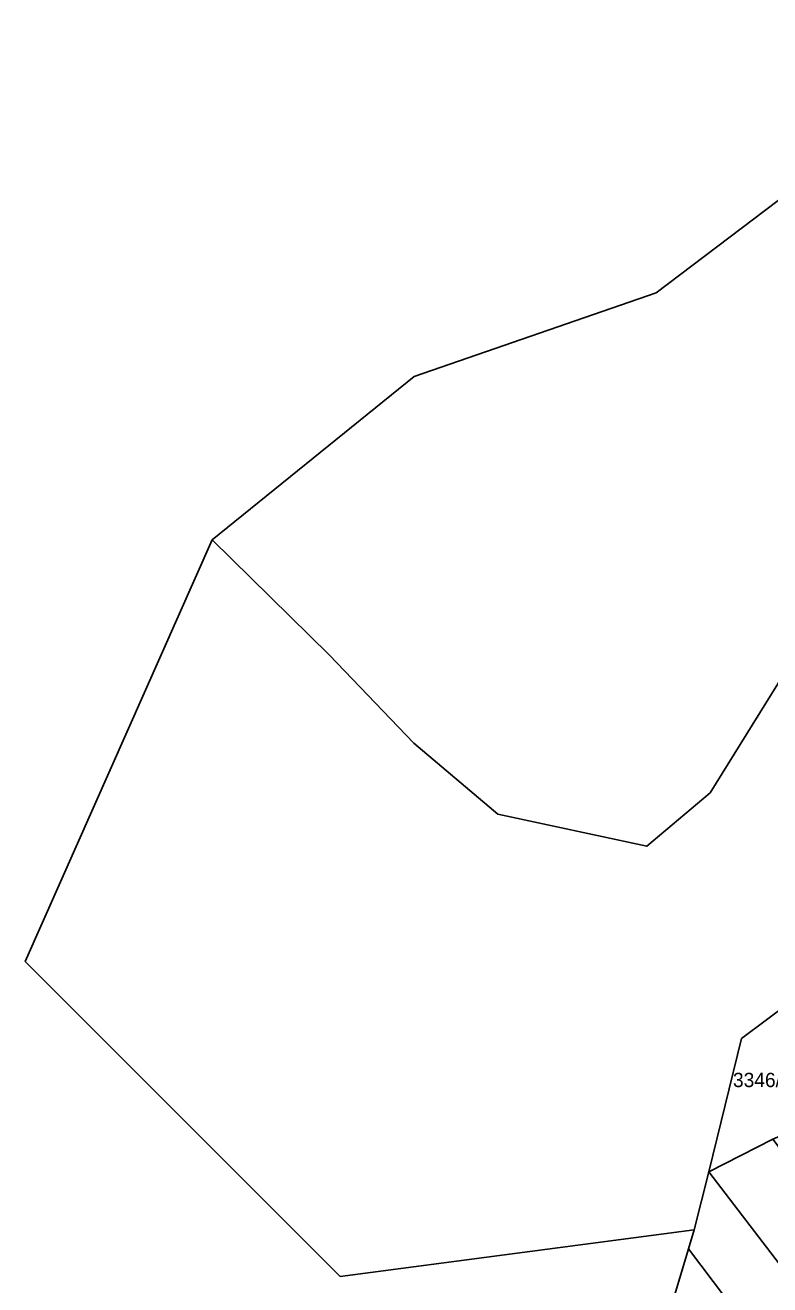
# Model space of a CAD drawing. Extents: x -262715 to -259381, y -1237238 to -1231182.
# Drawn here: x -262406.2 to -262302.3, y -1234785.2 to -1234609.3 of the extents above; entities that cross this region are included whole.
import ezdxf

# ---------------------------------------------------------------- set-up
doc = ezdxf.new("R2010")
doc.units = 0
for name, color, linetype in [('body_kn', 7, 'Continuous'), ('katuz_linie', 7, 'Continuous'), ('kladpar_hranice', 7, 'Continuous'), ('kladpar_parcelnecisla', 7, 'Continuous'), ('kladpar_plochy', 7, 'Continuous'), ('zuob_linie', 7, 'Continuous'), ('zuob_plochy', 7, 'Continuous')]:
    doc.layers.add(name, color=color, linetype=linetype)

msp = doc.modelspace()

# ---------------------------------------------------------------- linework, layer by layer
at = {"layer": 'body_kn'}
for p, q in [((-262318.13, -1234646.68), (-262318.13, -1234646.68)), ((-262351.88, -1234658.38), (-262351.88, -1234658.38)), ((-262380.1, -1234681.14), (-262380.1, -1234681.14)), ((-262380.1, -1234681.14), (-262380.1, -1234681.14)), ((-262363.74, -1234697.21), (-262363.74, -1234697.21)), ((-262351.92, -1234709.54), (-262351.92, -1234709.54)), ((-262310.59, -1234716.5), (-262310.59, -1234716.5)), ((-262340.23, -1234719.46), (-262340.23, -1234719.46)), ((-262319.43, -1234723.95), (-262319.43, -1234723.95)), ((-262406.17, -1234740.01), (-262406.17, -1234740.01)), ((-262306.2, -1234750.8), (-262306.2, -1234750.8)), ((-262310.79, -1234769.39), (-262310.79, -1234769.39)), ((-262310.79, -1234769.39), (-262310.79, -1234769.39)), ((-262312.8, -1234777.5), (-262312.8, -1234777.5)), ((-262313.6, -1234780.15), (-262313.6, -1234780.15)), ((-262313.6, -1234780.15), (-262313.6, -1234780.15)), ((-262362.2, -1234784), (-262362.2, -1234784))]:
    msp.add_line(p, q, dxfattribs=at)
at = {"layer": 'katuz_linie'}
msp.add_lwpolyline([(-262316.64, -1234790.23), (-262313.6, -1234780.15), (-262312.8, -1234777.5), (-262362.2, -1234784), (-262406.17, -1234740.01), (-262380.1, -1234681.14), (-262351.88, -1234658.38), (-262318.13, -1234646.68), (-262279.11, -1234617.14), (-262247.54, -1234594.15)], dxfattribs=at)
at = {"layer": 'kladpar_hranice'}
for points in [[(-262380.1, -1234681.14), (-262351.88, -1234658.38), (-262318.13, -1234646.68), (-262279.11, -1234617.14), (-262247.54, -1234594.15)], [(-262214.17, -1234605.42), (-262239.79, -1234628.83), (-262270.23, -1234653.97), (-262286.9, -1234630.03), (-262299.51, -1234636.14), (-262294.24, -1234652.91), (-262283.09, -1234674.23), (-262297.81, -1234695.86), (-262310.59, -1234716.5), (-262319.43, -1234723.95), (-262340.23, -1234719.46), (-262351.92, -1234709.54), (-262363.74, -1234697.21), (-262380.1, -1234681.14)], [(-262295.76, -1234742.98), (-262306.2, -1234750.8), (-262310.79, -1234769.39), (-262312.8, -1234777.5), (-262362.2, -1234784), (-262406.17, -1234740.01), (-262380.1, -1234681.14), (-262363.74, -1234697.21), (-262351.92, -1234709.54), (-262340.23, -1234719.46), (-262319.43, -1234723.95), (-262310.59, -1234716.5), (-262297.81, -1234695.86)], [(-262295.76, -1234742.98), (-262292.12, -1234760.65), (-262301.84, -1234764.86), (-262310.79, -1234769.39), (-262306.2, -1234750.8), (-262295.76, -1234742.98)], [(-262301.84, -1234764.86), (-262237.77, -1234850.08), (-262243.56, -1234857.28), (-262310.79, -1234769.39), (-262301.84, -1234764.86)], [(-262310.79, -1234769.39), (-262243.56, -1234857.28), (-262249.67, -1234864.88), (-262313.6, -1234780.15), (-262312.8, -1234777.5), (-262310.79, -1234769.39)], [(-262313.6, -1234780.15), (-262249.67, -1234864.88), (-262255.19, -1234871.73), (-262316.64, -1234790.23), (-262313.6, -1234780.15)]]:
    msp.add_lwpolyline(points, dxfattribs=at)
at = {"layer": 'kladpar_plochy'}
for points in [[(-262214.17, -1234605.42), (-262239.79, -1234628.83), (-262270.23, -1234653.97), (-262286.9, -1234630.03), (-262299.51, -1234636.14), (-262294.24, -1234652.91), (-262283.09, -1234674.23), (-262297.81, -1234695.86), (-262310.59, -1234716.5), (-262319.43, -1234723.95), (-262340.23, -1234719.46), (-262351.92, -1234709.54), (-262363.74, -1234697.21), (-262380.1, -1234681.14), (-262351.88, -1234658.38), (-262318.13, -1234646.68), (-262279.11, -1234617.14), (-262247.54, -1234594.15)], [(-262295.76, -1234742.98), (-262306.2, -1234750.8), (-262310.79, -1234769.39), (-262312.8, -1234777.5), (-262362.2, -1234784), (-262406.17, -1234740.01), (-262380.1, -1234681.14), (-262363.74, -1234697.21), (-262351.92, -1234709.54), (-262340.23, -1234719.46), (-262319.43, -1234723.95), (-262310.59, -1234716.5), (-262297.81, -1234695.86)]]:
    msp.add_lwpolyline(points, dxfattribs=at)
for points in [[(-262295.76, -1234742.98), (-262292.12, -1234760.65), (-262301.84, -1234764.86), (-262310.79, -1234769.39), (-262306.2, -1234750.8)], [(-262301.84, -1234764.86), (-262237.77, -1234850.08), (-262243.56, -1234857.28), (-262310.79, -1234769.39)], [(-262310.79, -1234769.39), (-262243.56, -1234857.28), (-262249.67, -1234864.88), (-262313.6, -1234780.15), (-262312.8, -1234777.5)], [(-262313.6, -1234780.15), (-262249.67, -1234864.88), (-262255.19, -1234871.73), (-262316.64, -1234790.23)]]:
    msp.add_lwpolyline(points, close=True, dxfattribs=at)
at = {"layer": 'zuob_linie'}
for points in [[(-262295.76, -1234742.98), (-262306.2, -1234750.8), (-262310.79, -1234769.39), (-262312.8, -1234777.5), (-262362.2, -1234784), (-262406.17, -1234740.01), (-262380.1, -1234681.14), (-262351.88, -1234658.38), (-262318.13, -1234646.68), (-262279.11, -1234617.14)], [(-262316.64, -1234790.23), (-262313.6, -1234780.15), (-262312.8, -1234777.5), (-262310.79, -1234769.39), (-262306.2, -1234750.8), (-262295.76, -1234742.98)]]:
    msp.add_lwpolyline(points, dxfattribs=at)
at = {"layer": 'zuob_plochy'}
for points in [[(-262295.76, -1234742.98), (-262306.2, -1234750.8), (-262310.79, -1234769.39), (-262312.8, -1234777.5), (-262362.2, -1234784), (-262406.17, -1234740.01), (-262380.1, -1234681.14), (-262351.88, -1234658.38), (-262318.13, -1234646.68), (-262279.11, -1234617.14)], [(-262316.64, -1234790.23), (-262313.6, -1234780.15), (-262312.8, -1234777.5), (-262310.79, -1234769.39), (-262306.2, -1234750.8), (-262295.76, -1234742.98)]]:
    msp.add_lwpolyline(points, dxfattribs=at)

# ---------------------------------------------------------------- texts
at = {"layer": 'kladpar_parcelnecisla'}
msp.add_text('3346/434', height=2, rotation=360, dxfattribs=at).set_placement((-262307.4, -1234757.57))

doc.saveas('drawing.dxf')
